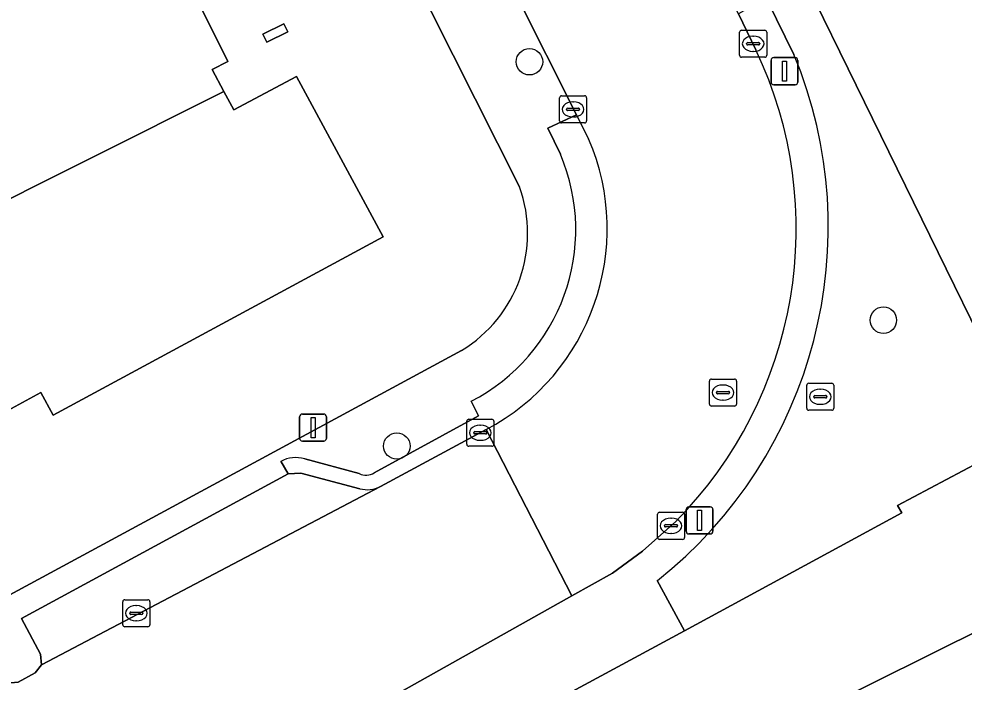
# Model space of a CAD drawing. Extents: x 158455 to 159797, y 387218 to 388672.
# Drawn here: x 158924.81 to 158959.76, y 387569.84 to 387594.36 of the extents above; entities that cross this region are included whole.
import ezdxf

# ---------------------------------------------------------------- set-up
doc = ezdxf.new("R2010")
doc.units = 0
for name, color, linetype in [('IMGEO_Boom', 7, 'Continuous'), ('IMGEO_Erf', 7, 'Continuous'), ('IMGEO_Kolk', 7, 'Continuous'), ('IMGEO_Lichtmast', 7, 'Continuous'), ('IMGEO_Pand', 7, 'Continuous'), ('IMGEO_Parkeervlak_open', 7, 'Continuous'), ('IMGEO_Rijbaan_lokaal_gesloten', 7, 'Continuous'), ('IMGEO_Rioolput', 7, 'Continuous'), ('IMGEO_Voetpad_open', 7, 'Continuous')]:
    doc.layers.add(name, color=color, linetype=linetype)

msp = doc.modelspace()

# ---------------------------------------------------------------- linework, layer by layer
at = {"layer": 'IMGEO_Boom'}
for centre in [(158943.69, 387592.777), (158956.778, 387583.224), (158938.784, 387578.571)]:
    msp.add_circle(centre, 0.489, dxfattribs=at)
at = {"layer": 'IMGEO_Erf'}
for points in [[(158943.323, 387588.149), (158935.963, 387602.773), (158933.26, 387608.176), (158921.856, 387630.891), (158918.695, 387637.196), (158916.94, 387640.737), (158911.753, 387651.052), (158909.925, 387654.635), (158906.951, 387660.034), (158903.404, 387666.016), (158897.586, 387674.782)], [(158990.195, 387540.846), (158986.374, 387548.51), (158995.069, 387552.858), (158993.663, 387555.669), (158984.967, 387551.32), (158980.49, 387560.322), (158989.066, 387564.615), (158974.258, 387594.339), (158982.888, 387598.642), (158969.841, 387624.709), (158951.609, 387615.644), (158945.355, 387612.535), (158947.378, 387608.501), (158947.594, 387608.591), (158962.13, 387578.938), (158957.303, 387576.367), (158957.461, 387576.099), (158949.423, 387571.741), (158940.337, 387566.834), (158928.053, 387560.231), (158922.139, 387557.033), (158911.263, 387551.149), (158905.98, 387548.289), (158895.605, 387542.69)], [(158846.818, 387530.86), (158847.833, 387531.48), (158847.816, 387531.599), (158848.52, 387531.987), (158851.406, 387533.579), (158858.436, 387537.393), (158866.168, 387541.574), (158870.999, 387544.18), (158882.388, 387550.334), (158887.505, 387553.107), (158891.861, 387555.484), (158900.229, 387559.984), (158912.523, 387566.605), (158916.03, 387568.516), (158941.178, 387582.1)], [(158961.6, 387535.718), (158952.059, 387554.806), (158957.728, 387557.622), (158956.386, 387560.305), (158956.09, 387560.157), (158952.931, 387566.476), (158953.678, 387566.859), (158954.312, 387568.777), (158960.613, 387571.916), (158964.251, 387564.592), (158968.455, 387566.688), (158969.322, 387564.904), (158970.358, 387562.77), (158984.643, 387534.149)]]:
    msp.add_lwpolyline(points, dxfattribs=at)
for points in [[(158913.453, 387572.866), (158911.073, 387577.264), (158909.259, 387580.614), (158912.483, 387582.336), (158912.764, 387581.761), (158918.705, 387584.828), (158915.891, 387590.799), (158915.311, 387590.485), (158910.485, 387600.359), (158914.699, 387602.452), (158920.674, 387605.42), (158925.152, 387607.644), (158932.54, 387592.792), (158931.956, 387592.496), (158932.392, 387591.679), (158932.757, 387590.996), (158935.078, 387592.236), (158938.278, 387586.305), (158926.073, 387579.71), (158925.617, 387580.555), (158923.703, 387579.511), (158924.16, 387578.666)], [(158933.975, 387593.502), (158933.829, 387593.796), (158934.607, 387594.174), (158934.753, 387593.88)]]:
    msp.add_lwpolyline(points, close=True, dxfattribs=at)
msp.add_arc((158938.553, 387586.436), 5.068, 301.1936, 19.757, dxfattribs=at)
at = {"layer": 'IMGEO_Kolk'}
for p, q in [((158951.462, 387593.015), (158951.462, 387593.867)), ((158951.537, 387593.941), (158952.389, 387593.941)), ((158951.95, 387593.721), (158951.975, 387593.721)), ((158952.463, 387593.867), (158952.463, 387593.015)), ((158951.721, 387593.435), (158951.721, 387593.447)), ((158952.159, 387593.398), (158951.761, 387593.398)), ((158951.764, 387593.484), (158952.162, 387593.484)), ((158952.205, 387593.447), (158952.205, 387593.435)), ((158951.973, 387593.161), (158951.948, 387593.161)), ((158952.389, 387592.941), (158951.537, 387592.941)), ((158944.802, 387590.591), (158944.802, 387591.443)), ((158944.877, 387591.517), (158945.729, 387591.517)), ((158945.29, 387591.297), (158945.315, 387591.297)), ((158945.803, 387591.443), (158945.803, 387590.591)), ((158945.061, 387591.011), (158945.061, 387591.023)), ((158945.499, 387590.974), (158945.101, 387590.974)), ((158945.104, 387591.06), (158945.502, 387591.06)), ((158945.545, 387591.023), (158945.545, 387591.011)), ((158945.313, 387590.737), (158945.288, 387590.737)), ((158945.729, 387590.517), (158944.877, 387590.517)), ((158941.371, 387578.635), (158941.371, 387579.487)), ((158941.446, 387579.561), (158942.298, 387579.561)), ((158942.372, 387579.487), (158942.372, 387578.635)), ((158941.63, 387579.055), (158941.63, 387579.067)), ((158941.673, 387579.104), (158942.071, 387579.104)), ((158941.859, 387579.341), (158941.884, 387579.341)), ((158942.114, 387579.067), (158942.114, 387579.055)), ((158942.068, 387579.018), (158941.67, 387579.018)), ((158941.882, 387578.781), (158941.857, 387578.781)), ((158942.298, 387578.561), (158941.446, 387578.561)), ((158948.426, 387575.195), (158948.426, 387576.047)), ((158948.501, 387576.121), (158949.353, 387576.121)), ((158948.914, 387575.901), (158948.939, 387575.901)), ((158949.427, 387576.047), (158949.427, 387575.195)), ((158948.685, 387575.615), (158948.685, 387575.627)), ((158949.123, 387575.578), (158948.725, 387575.578)), ((158948.728, 387575.664), (158949.126, 387575.664)), ((158949.169, 387575.627), (158949.169, 387575.615)), ((158948.937, 387575.341), (158948.912, 387575.341)), ((158949.353, 387575.121), (158948.501, 387575.121)), ((158928.649, 387571.964), (158928.649, 387572.816)), ((158928.724, 387572.89), (158929.576, 387572.89)), ((158929.65, 387572.816), (158929.65, 387571.964)), ((158928.908, 387572.384), (158928.908, 387572.396)), ((158928.951, 387572.433), (158929.349, 387572.433)), ((158929.137, 387572.67), (158929.162, 387572.67)), ((158929.392, 387572.396), (158929.392, 387572.384)), ((158929.346, 387572.347), (158928.948, 387572.347)), ((158929.16, 387572.11), (158929.135, 387572.11)), ((158929.576, 387571.89), (158928.724, 387571.89))]:
    msp.add_line(p, q, dxfattribs=at)
for points in [[(158951.462, 387593.015), (158951.462, 387593.867)], [(158951.537, 387593.941), (158952.389, 387593.941)], [(158952.463, 387593.867), (158952.463, 387593.015)], [(158952.389, 387592.941), (158951.537, 387592.941)], [(158944.802, 387590.591), (158944.802, 387591.443)], [(158944.877, 387591.517), (158945.729, 387591.517)], [(158945.803, 387591.443), (158945.803, 387590.591)], [(158945.729, 387590.517), (158944.877, 387590.517)], [(158941.371, 387578.635), (158941.371, 387579.487)], [(158941.446, 387579.561), (158942.298, 387579.561)], [(158942.372, 387579.487), (158942.372, 387578.635)], [(158942.298, 387578.561), (158941.446, 387578.561)], [(158948.426, 387575.195), (158948.426, 387576.047)], [(158948.501, 387576.121), (158949.353, 387576.121)], [(158949.427, 387576.047), (158949.427, 387575.195)], [(158949.353, 387575.121), (158948.501, 387575.121)], [(158928.649, 387571.964), (158928.649, 387572.816)], [(158928.724, 387572.89), (158929.576, 387572.89)], [(158929.65, 387572.816), (158929.65, 387571.964)], [(158929.576, 387571.89), (158928.724, 387571.89)]]:
    msp.add_lwpolyline(points, dxfattribs=at)
for centre, radius, start, end in [((158951.539, 387593.865), 0.0765, 91.552, 178.448), ((158951.539, 387593.865), 0.0765, 91.552, 178.448), ((158952.387, 387593.865), 0.0765, 1.552, 88.448), ((158952.387, 387593.865), 0.0765, 1.552, 88.448), ((158951.761, 387593.444), 0.0403, 85.8775, 175.7526), ((158951.758, 387593.434), 0.0366, 178.938, 274.7102), ((158952.162, 387593.441), 0.043, 264.8664, 352.4533), ((158952.166, 387593.446), 0.0386, 1.7309, 96.639), ((158951.539, 387593.017), 0.0765, 181.552, 268.448), ((158951.539, 387593.017), 0.0765, 181.552, 268.448), ((158952.387, 387593.017), 0.0765, 271.552, 358.448), ((158952.387, 387593.017), 0.0765, 271.552, 358.448), ((158944.879, 387591.441), 0.0765, 91.552, 178.448), ((158944.879, 387591.441), 0.0765, 91.552, 178.448), ((158945.727, 387591.441), 0.0765, 1.552, 88.448), ((158945.727, 387591.441), 0.0765, 1.552, 88.448), ((158945.101, 387591.02), 0.0403, 85.8775, 175.7526), ((158945.098, 387591.01), 0.0366, 178.938, 274.7102), ((158945.502, 387591.017), 0.043, 264.8664, 352.4533), ((158945.506, 387591.022), 0.0386, 1.7309, 96.639), ((158944.879, 387590.593), 0.0765, 181.552, 268.448), ((158944.879, 387590.593), 0.0765, 181.552, 268.448), ((158945.727, 387590.593), 0.0765, 271.552, 358.448), ((158945.727, 387590.593), 0.0765, 271.552, 358.448), ((158941.448, 387579.485), 0.0765, 91.552, 178.448), ((158941.448, 387579.485), 0.0765, 91.552, 178.448), ((158942.296, 387579.485), 0.0765, 1.552, 88.448), ((158942.296, 387579.485), 0.0765, 1.552, 88.448), ((158941.67, 387579.064), 0.0403, 85.8775, 175.7526), ((158941.667, 387579.054), 0.0366, 178.938, 274.7102), ((158942.071, 387579.061), 0.043, 264.8664, 352.4533), ((158942.075, 387579.066), 0.0386, 1.7309, 96.639), ((158941.448, 387578.637), 0.0765, 181.552, 268.448), ((158941.448, 387578.637), 0.0765, 181.552, 268.448), ((158942.296, 387578.637), 0.0765, 271.552, 358.448), ((158942.296, 387578.637), 0.0765, 271.552, 358.448), ((158948.503, 387576.045), 0.0765, 91.552, 178.448), ((158948.503, 387576.045), 0.0765, 91.552, 178.448), ((158949.351, 387576.045), 0.0765, 1.552, 88.448), ((158949.351, 387576.045), 0.0765, 1.552, 88.448), ((158948.725, 387575.624), 0.0403, 85.8775, 175.7526), ((158948.722, 387575.614), 0.0366, 178.938, 274.7102), ((158949.126, 387575.621), 0.043, 264.8664, 352.4533), ((158949.13, 387575.626), 0.0386, 1.7309, 96.639), ((158948.503, 387575.197), 0.0765, 181.552, 268.448), ((158948.503, 387575.197), 0.0765, 181.552, 268.448), ((158949.351, 387575.197), 0.0765, 271.552, 358.448), ((158949.351, 387575.197), 0.0765, 271.552, 358.448), ((158928.726, 387572.814), 0.0765, 91.552, 178.448), ((158928.726, 387572.814), 0.0765, 91.552, 178.448), ((158929.574, 387572.814), 0.0765, 1.552, 88.448), ((158929.574, 387572.814), 0.0765, 1.552, 88.448), ((158928.948, 387572.393), 0.0403, 85.8775, 175.7526), ((158928.945, 387572.383), 0.0366, 178.938, 274.7102), ((158929.349, 387572.39), 0.043, 264.8664, 352.4533), ((158929.353, 387572.395), 0.0386, 1.7309, 96.639), ((158928.726, 387571.966), 0.0765, 181.552, 268.448), ((158928.726, 387571.966), 0.0765, 181.552, 268.448), ((158929.574, 387571.966), 0.0765, 271.552, 358.448), ((158929.574, 387571.966), 0.0765, 271.552, 358.448)]:
    msp.add_arc(centre, radius, start, end, dxfattribs=at)
for centre, major_axis, ratio, start_param, end_param in [((158951.949, 387593.441), (-0.387, 0.002), 0.722429, 4.712389, 7.853982), ((158951.974, 387593.441), (-0.39, 0.002), 0.717154, 1.570796, 4.712389), ((158945.289, 387591.017), (-0.387, 0.002), 0.722429, 4.712389, 7.853982), ((158945.314, 387591.017), (-0.39, 0.002), 0.717154, 1.570796, 4.712389), ((158941.858, 387579.061), (-0.387, 0.002), 0.722429, 4.712389, 7.853982), ((158941.883, 387579.061), (-0.39, 0.002), 0.717154, 1.570796, 4.712389), ((158948.913, 387575.621), (-0.387, 0.002), 0.722429, 4.712389, 7.853982), ((158948.938, 387575.621), (-0.39, 0.002), 0.717154, 1.570796, 4.712389), ((158929.136, 387572.39), (-0.387, 0.002), 0.722429, 4.712389, 7.853982), ((158929.161, 387572.39), (-0.39, 0.002), 0.717154, 1.570796, 4.712389)]:
    msp.add_ellipse(centre, major_axis=major_axis, ratio=ratio, start_param=start_param, end_param=end_param, dxfattribs=at)
at = {"layer": 'IMGEO_Lichtmast'}
for p, q in [((158952.626, 387592.028), (158952.626, 387592.828)), ((158952.626, 387592.828), (158952.626, 387592.028)), ((158952.726, 387592.928), (158953.516, 387592.928)), ((158953.516, 387592.928), (158952.726, 387592.928)), ((158953.616, 387592.828), (158953.616, 387592.028)), ((158953.616, 387592.028), (158953.616, 387592.828)), ((158953.516, 387591.928), (158952.726, 387591.928)), ((158952.726, 387591.928), (158953.516, 387591.928)), ((158935.291, 387579.753), (158936.081, 387579.753)), ((158936.081, 387579.753), (158935.291, 387579.753)), ((158935.191, 387578.853), (158935.191, 387579.653)), ((158935.191, 387579.653), (158935.191, 387578.853)), ((158936.181, 387579.653), (158936.181, 387578.853)), ((158936.181, 387578.853), (158936.181, 387579.653)), ((158936.081, 387578.753), (158935.291, 387578.753)), ((158935.291, 387578.753), (158936.081, 387578.753)), ((158949.586, 387576.32), (158950.376, 387576.32)), ((158950.376, 387576.32), (158949.586, 387576.32)), ((158949.486, 387575.42), (158949.486, 387576.22)), ((158949.486, 387576.22), (158949.486, 387575.42)), ((158950.476, 387576.22), (158950.476, 387575.42)), ((158950.476, 387575.42), (158950.476, 387576.22)), ((158950.376, 387575.32), (158949.586, 387575.32)), ((158949.586, 387575.32), (158950.376, 387575.32))]:
    msp.add_line(p, q, dxfattribs=at)
for points in [[(158953.046, 387592.803), (158953.196, 387592.803), (158953.196, 387592.053), (158953.046, 387592.053), (158953.046, 387592.803)], [(158935.611, 387579.628), (158935.761, 387579.628), (158935.761, 387578.878), (158935.611, 387578.878), (158935.611, 387579.628)], [(158949.906, 387576.195), (158950.056, 387576.195), (158950.056, 387575.445), (158949.906, 387575.445), (158949.906, 387576.195)]]:
    msp.add_lwpolyline(points, dxfattribs=at)
for centre, start, end in [((158952.726, 387592.828), 90, 180), ((158952.726, 387592.828), 90, 180), ((158953.516, 387592.828), 0, 90), ((158953.516, 387592.828), 360, 90), ((158952.726, 387592.028), 180, 270), ((158952.726, 387592.028), 180, 270), ((158953.516, 387592.028), 270, 0), ((158953.516, 387592.028), 270, 0), ((158935.291, 387579.653), 90, 180), ((158935.291, 387579.653), 90, 180), ((158936.081, 387579.653), 0, 90), ((158936.081, 387579.653), 360, 90), ((158935.291, 387578.853), 180, 270), ((158935.291, 387578.853), 180, 270), ((158936.081, 387578.853), 270, 0), ((158936.081, 387578.853), 270, 0), ((158949.586, 387576.22), 90, 180), ((158949.586, 387576.22), 90, 180), ((158950.376, 387576.22), 0, 90), ((158950.376, 387576.22), 360, 90), ((158949.586, 387575.42), 180, 270), ((158949.586, 387575.42), 180, 270), ((158950.376, 387575.42), 270, 0), ((158950.376, 387575.42), 270, 0)]:
    msp.add_arc(centre, 0.1, start, end, dxfattribs=at)
at = {"layer": 'IMGEO_Pand'}
for points in [[(158925.152, 387607.644), (158920.674, 387605.42), (158914.699, 387602.452), (158922.517, 387586.736), (158932.392, 387591.679), (158931.956, 387592.496), (158932.54, 387592.792)], [(158938.278, 387586.305), (158935.078, 387592.236), (158932.757, 387590.996), (158932.392, 387591.679), (158922.517, 387586.736), (158914.699, 387602.452), (158910.485, 387600.359), (158915.311, 387590.485), (158915.891, 387590.799), (158918.705, 387584.828), (158912.764, 387581.761), (158912.483, 387582.336), (158909.259, 387580.614), (158911.073, 387577.264), (158913.453, 387572.866), (158924.16, 387578.666), (158923.703, 387579.511), (158925.617, 387580.555), (158926.073, 387579.71)], [(158934.753, 387593.88), (158934.607, 387594.174), (158933.829, 387593.796), (158933.975, 387593.502)], [(158968.455, 387566.688), (158964.251, 387564.592), (158960.613, 387571.916), (158954.312, 387568.777), (158953.678, 387566.859), (158952.931, 387566.476), (158956.09, 387560.157), (158956.386, 387560.305), (158957.728, 387557.622), (158952.059, 387554.806), (158961.6, 387535.718), (158956.691, 387533.271), (158962.688, 387522.246), (158980.248, 387531.766), (158984.643, 387534.149), (158970.358, 387562.77), (158969.322, 387564.904)]]:
    msp.add_lwpolyline(points, close=True, dxfattribs=at)
at = {"layer": 'IMGEO_Parkeervlak_open'}
msp.add_lwpolyline([(158937.412, 387576.993), (158935.234, 387577.57), (158934.768, 387577.539), (158924.899, 387572.192), (158925.601, 387570.876), (158925.645, 387570.477), (158938.179, 387577.074)], dxfattribs=at)
msp.add_arc((158937.691, 387578.026), 1.07, 254.908, 297.1489, dxfattribs=at)
at = {"layer": 'IMGEO_Rijbaan_lokaal_gesloten'}
for points in [[(158952.06, 387593.215), (158951.418, 387594.547), (158944.884, 387607.596), (158927.789, 387641.751), (158919.992, 387657.088), (158917.009, 387662.578), (158914.339, 387667.291), (158911.457, 387672.114), (158905.886, 387680.514)], [(158900.847, 387675.374), (158901.529, 387674.337), (158904.447, 387669.973), (158907.576, 387664.901), (158911.705, 387657.663), (158914.511, 387652.445), (158919.71, 387642.093), (158921.465, 387638.578), (158924.613, 387632.28), (158936.019, 387609.551), (158938.739, 387604.133), (158945.43, 387590.82), (158945.878, 387589.923)], [(158938.034, 387568.981), (158945.261, 387573.028), (158942.09, 387579.183), (158938.179, 387577.074), (158925.645, 387570.477), (158925.408, 387570.184), (158924.776, 387569.835), (158924.362, 387569.798), (158917.496, 387565.904), (158913.917, 387563.975), (158901.619, 387557.339), (158893.251, 387552.841), (158888.915, 387550.505), (158883.827, 387547.727), (158879.639, 387545.462), (158872.408, 387541.551), (158867.599, 387538.947), (158860.225, 387535.032), (158859.898, 387534.793), (158848.286, 387528.465), (158847.453, 387527.845), (158846.663, 387527.069), (158846.092, 387526.338), (158846.011, 387526.246)], [(158942.09, 387579.183), (158945.261, 387573.028), (158946.764, 387573.87), (158947.87, 387574.681), (158949.099, 387575.785)]]:
    msp.add_lwpolyline(points, dxfattribs=at)
for centre, radius, start, end in [((158938.192, 387586.604), 15.363, 315.2303, 25.487), ((158938.183, 387586.599), 8.382, 297.7816, 23.3629)]:
    msp.add_arc(centre, radius, start, end, dxfattribs=at)
at = {"layer": 'IMGEO_Rioolput'}
for p, q in [((158950.346, 387580.121), (158950.346, 387580.973)), ((158950.421, 387581.047), (158951.273, 387581.047)), ((158950.834, 387580.827), (158950.859, 387580.827)), ((158951.347, 387580.973), (158951.347, 387580.121)), ((158953.944, 387579.966), (158953.944, 387580.818)), ((158954.019, 387580.892), (158954.871, 387580.892)), ((158954.945, 387580.818), (158954.945, 387579.966)), ((158950.605, 387580.541), (158950.605, 387580.553)), ((158951.043, 387580.504), (158950.645, 387580.504)), ((158950.648, 387580.59), (158951.046, 387580.59)), ((158951.089, 387580.553), (158951.089, 387580.541)), ((158954.246, 387580.435), (158954.644, 387580.435)), ((158954.432, 387580.672), (158954.457, 387580.672)), ((158950.857, 387580.267), (158950.832, 387580.267)), ((158954.203, 387580.386), (158954.203, 387580.398)), ((158954.641, 387580.349), (158954.243, 387580.349)), ((158954.455, 387580.112), (158954.43, 387580.112)), ((158954.687, 387580.398), (158954.687, 387580.386)), ((158951.273, 387580.047), (158950.421, 387580.047)), ((158954.871, 387579.892), (158954.019, 387579.892))]:
    msp.add_line(p, q, dxfattribs=at)
for points in [[(158950.346, 387580.121), (158950.346, 387580.973)], [(158950.421, 387581.047), (158951.273, 387581.047)], [(158951.347, 387580.973), (158951.347, 387580.121)], [(158953.944, 387579.966), (158953.944, 387580.818)], [(158954.019, 387580.892), (158954.871, 387580.892)], [(158954.945, 387580.818), (158954.945, 387579.966)], [(158951.273, 387580.047), (158950.421, 387580.047)], [(158954.871, 387579.892), (158954.019, 387579.892)]]:
    msp.add_lwpolyline(points, dxfattribs=at)
for centre, radius, start, end in [((158950.423, 387580.971), 0.0765, 91.552, 178.448), ((158950.423, 387580.971), 0.0765, 91.552, 178.448), ((158951.271, 387580.971), 0.0765, 1.552, 88.448), ((158951.271, 387580.971), 0.0765, 1.552, 88.448), ((158954.021, 387580.816), 0.0765, 91.552, 178.448), ((158954.021, 387580.816), 0.0765, 91.552, 178.448), ((158954.869, 387580.816), 0.0765, 1.552, 88.448), ((158954.869, 387580.816), 0.0765, 1.552, 88.448), ((158950.645, 387580.55), 0.0403, 85.8775, 175.7526), ((158950.642, 387580.54), 0.0366, 178.938, 274.7102), ((158951.046, 387580.547), 0.043, 264.8664, 352.4533), ((158951.05, 387580.552), 0.0386, 1.7309, 96.639), ((158954.243, 387580.395), 0.0403, 85.8775, 175.7526), ((158954.648, 387580.397), 0.0386, 1.7309, 96.639), ((158950.423, 387580.123), 0.0765, 181.552, 268.448), ((158950.423, 387580.123), 0.0765, 181.552, 268.448), ((158951.271, 387580.123), 0.0765, 271.552, 358.448), ((158951.271, 387580.123), 0.0765, 271.552, 358.448), ((158954.24, 387580.385), 0.0366, 178.938, 274.7102), ((158954.644, 387580.392), 0.043, 264.8664, 352.4533), ((158954.021, 387579.968), 0.0765, 181.552, 268.448), ((158954.021, 387579.968), 0.0765, 181.552, 268.448), ((158954.869, 387579.968), 0.0765, 271.552, 358.448), ((158954.869, 387579.968), 0.0765, 271.552, 358.448)]:
    msp.add_arc(centre, radius, start, end, dxfattribs=at)
for centre, major_axis, ratio, start_param, end_param in [((158950.833, 387580.547), (-0.387, 0.002), 0.722429, 4.712389, 7.853982), ((158950.858, 387580.547), (-0.39, 0.002), 0.717154, 1.570796, 4.712389), ((158954.431, 387580.392), (-0.387, 0.002), 0.722429, 4.712389, 7.853982), ((158954.456, 387580.392), (-0.39, 0.002), 0.717154, 1.570796, 4.712389)]:
    msp.add_ellipse(centre, major_axis=major_axis, ratio=ratio, start_param=start_param, end_param=end_param, dxfattribs=at)
at = {"layer": 'IMGEO_Voetpad_open'}
for points in [[(158906.826, 387681.188), (158905.886, 387680.514), (158911.457, 387672.114), (158914.339, 387667.291), (158917.009, 387662.578), (158919.992, 387657.088), (158927.789, 387641.751), (158944.884, 387607.596), (158945.355, 387607.843), (158951.877, 387594.81), (158952.504, 387595.008), (158953.469, 387593.046)], [(158948.418, 387573.599), (158949.423, 387571.741), (158957.461, 387576.099), (158957.303, 387576.367), (158962.13, 387578.938), (158947.594, 387608.591), (158947.378, 387608.501), (158945.355, 387612.535), (158933.668, 387635.841), (158933.55, 387636.401)], [(158944.833, 387589.356), (158944.366, 387590.317), (158945.43, 387590.82), (158938.739, 387604.133), (158935.963, 387602.773), (158943.323, 387588.149)], [(158953.469, 387593.046), (158952.504, 387595.008), (158951.877, 387594.81), (158951.418, 387594.547), (158952.06, 387593.215)], [(158945.43, 387590.82), (158944.366, 387590.317), (158944.833, 387589.356)], [(158945.878, 387589.923), (158945.43, 387590.82)], [(158941.178, 387582.1), (158916.03, 387568.516), (158916.516, 387567.671), (158923.428, 387571.303), (158924.058, 387570.045), (158924.362, 387569.798), (158924.776, 387569.835), (158925.408, 387570.184), (158925.645, 387570.477), (158925.601, 387570.876), (158924.899, 387572.192), (158934.768, 387577.539), (158934.492, 387578.005)], [(158937.946, 387577.583), (158941.81, 387579.688), (158941.534, 387580.228)], [(158941.534, 387580.228), (158941.81, 387579.688), (158937.946, 387577.583)], [(158938.179, 387577.074), (158942.09, 387579.183)], [(158934.492, 387578.005), (158934.768, 387577.539), (158935.234, 387577.57), (158937.412, 387576.993)], [(158935.377, 387578.102), (158937.395, 387577.553)], [(158937.395, 387577.553), (158935.377, 387578.102)], [(158949.099, 387575.785), (158947.87, 387574.681), (158946.764, 387573.87), (158945.261, 387573.028), (158938.034, 387568.981)], [(158949.423, 387571.741), (158948.418, 387573.599)], [(158937.463, 387566.15), (158938.052, 387568.136), (158938.266, 387568.45), (158939.168, 387568.967), (158940.337, 387566.834), (158949.423, 387571.741)]]:
    msp.add_lwpolyline(points, dxfattribs=at)
for centre, radius, start, end in [((158938.075, 387586.665), 16.665, 308.3663, 22.5141), ((158938.075, 387586.665), 16.665, 308.3663, 22.5141), ((158938.192, 387586.604), 15.363, 315.2303, 25.487), ((158938.183, 387586.599), 8.382, 297.7816, 23.3629), ((158938.27, 387586.568), 7.131, 297.2436, 23.0151), ((158938.27, 387586.568), 7.131, 297.2436, 23.0151), ((158938.553, 387586.436), 5.068, 301.1936, 19.757), ((158935.058, 387576.923), 1.221, 74.8733, 117.6365), ((158935.058, 387576.923), 1.221, 74.8733, 117.6365), ((158937.645, 387578.036), 0.544, 242.6502, 303.5827), ((158937.645, 387578.036), 0.544, 242.6502, 303.5827), ((158937.691, 387578.026), 1.07, 254.908, 297.1489)]:
    msp.add_arc(centre, radius, start, end, dxfattribs=at)

doc.saveas('drawing.dxf')
